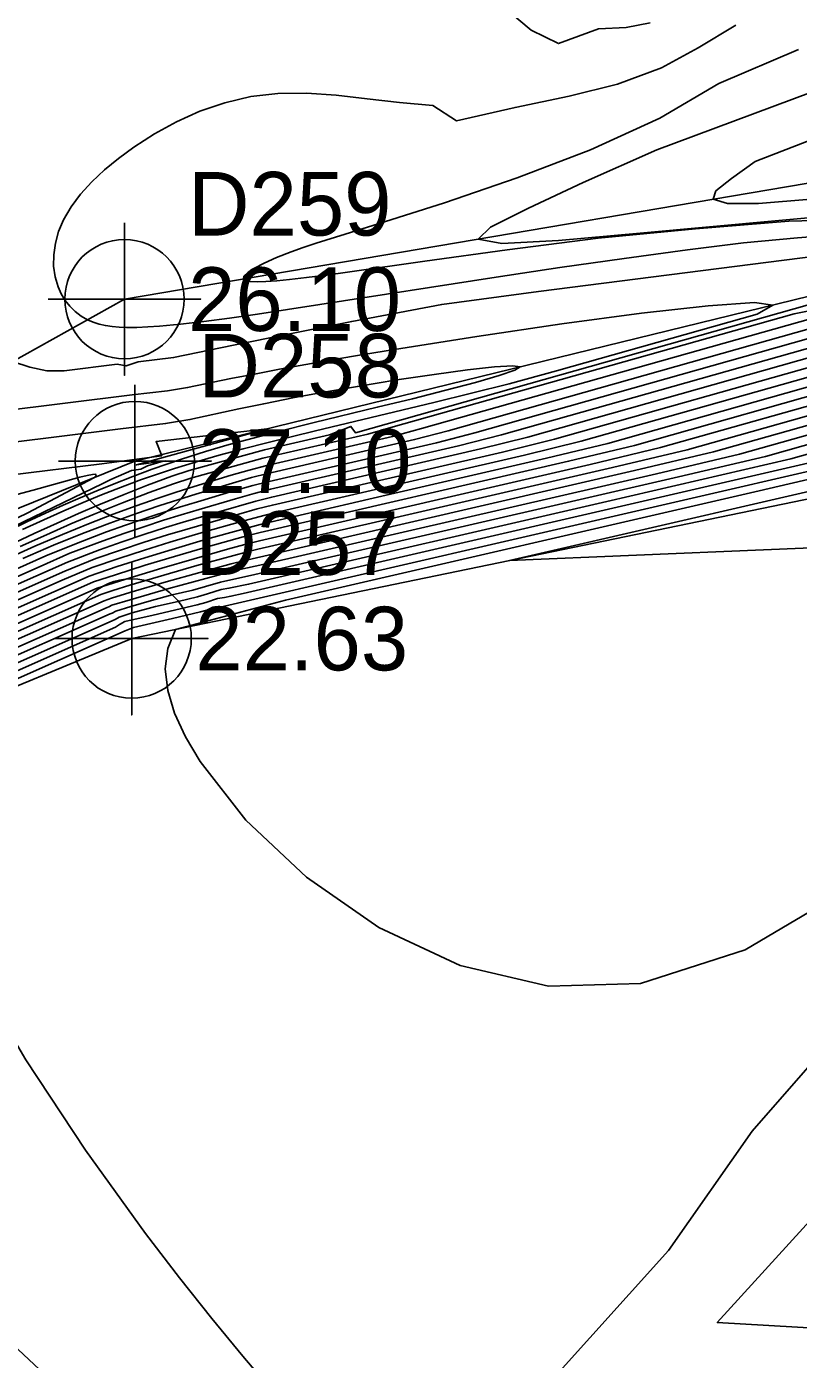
# Model space of a CAD drawing. Extents: x 2356077 to 2359823, y 225951 to 227822.
# Drawn here: x 2356647.1 to 2356677.4, y 227137.3 to 227189.6 of the extents above; entities that cross this region are included whole.
import ezdxf

# ---------------------------------------------------------------- set-up
doc = ezdxf.new("R2010")
doc.units = 0
for name, color, linetype in [('DTM Contours Major', 7, 'Continuous'), ('DTM Contours Minor', 7, 'Continuous'), ('Exist DTM Breakline', 7, 'Continuous'), ('Exist DTM Breakline Cogo Elevation', 7, 'Continuous'), ('Exist DTM Breakline Cogo Number', 7, 'Continuous'), ('Exist DTM Breakline Cogo Point CELL', 7, 'Continuous')]:
    doc.layers.add(name, color=color, linetype=linetype)

msp = doc.modelspace()

# ---------------------------------------------------------------- linework, layer by layer
at = {"layer": 'DTM Contours Major'}
for points in [[(2356680.535, 227182.075), (2356677, 227181.981), (2356673.337, 227181.681), (2356669.518, 227181.312), (2356665.933, 227180.859), (2356662.695, 227180.408), (2356659.665, 227179.975), (2356658.818, 227179.859), (2356658.057, 227179.761), (2356657.386, 227179.683), (2356656.886, 227179.635), (2356656.459, 227179.605), (2356656.109, 227179.595), (2356655.842, 227179.609), (2356655.663, 227179.646), (2356655.575, 227179.71), (2356655.594, 227179.82), (2356655.741, 227179.964), (2356656.007, 227180.137), (2356656.386, 227180.334), (2356656.87, 227180.548), (2356657.453, 227180.776), (2356657.917, 227180.941), (2356658.425, 227181.112), (2356659.566, 227181.475), (2356660.866, 227181.878), (2356663.472, 227182.704), (2356666.325, 227183.679), (2356669.214, 227184.791), (2356671.929, 227186.031), (2356674.26, 227187.387), (2356677.39, 227188.733)], [(2356646.222, 227168.682), (2356647.377, 227169.203), (2356648.462, 227169.671), (2356649.485, 227170.09), (2356650.452, 227170.466), (2356651.352, 227170.796), (2356652.224, 227171.098), (2356652.931, 227171.332), (2356653.639, 227171.558), (2356655.088, 227172.003), (2356655.802, 227172.202), (2356656.486, 227172.376), (2356661.434, 227173.518), (2356662.572, 227173.829), (2356680.916, 227179.011)], [(2356641.427, 227165.07), (2356648.56, 227168.232), (2356649.776, 227168.719), (2356650.739, 227169.052), (2356651.672, 227169.36), (2356652.589, 227169.649), (2356653.276, 227169.857), (2356654.667, 227170.263), (2356656.116, 227170.67), (2356656.714, 227170.822), (2356665.747, 227172.907), (2356667.799, 227173.416), (2356678.942, 227176.564)], [(2356615.023, 227143.755), (2356621.944, 227141.169), (2356622.999, 227143.575), (2356624.65, 227148.638), (2356625.814, 227151.21), (2356627.607, 227156.72), (2356628.683, 227157.379), (2356633.573, 227159.741), (2356635.194, 227160.69), (2356637.173, 227161.639), (2356649.972, 227167.313), (2356650.439, 227167.465), (2356651.114, 227167.675), (2356652.444, 227168.073), (2356653.739, 227168.444), (2356655.677, 227168.977), (2356656.136, 227169.085), (2356661.39, 227170.295), (2356670.074, 227172.299), (2356673.007, 227172.997), (2356680.252, 227175.044)], [(2356623.193, 227158.705), (2356650.047, 227171.678), (2356650.368, 227171.826), (2356651.168, 227172.181), (2356651.547, 227172.231), (2356651.805, 227172.366), (2356652.332, 227172.519), (2356652.504, 227172.567), (2356651.369, 227172.405), (2356656.507, 227173.824), (2356652.138, 227173.318), (2356652.365, 227172.759), (2356650.01, 227172.448), (2356642.738, 227171.549)], [(2356678.093, 227172.544), (2356655.561, 227167.344), (2356655.084, 227167.243), (2356654.826, 227167.194), (2356654.557, 227167.153), (2356654.09, 227166.995), (2356653.759, 227166.903), (2356652.029, 227166.502), (2356650.908, 227166.251), (2356650.707, 227166.131), (2356650.549, 227166.024), (2356634.344, 227158.84), (2356631.306, 227157.344), (2356631.098, 227156.541), (2356631.103, 227155.705), (2356631.304, 227154.831), (2356631.684, 227153.913), (2356632.227, 227152.943), (2356632.915, 227151.918), (2356635.318, 227148.938), (2356638.393, 227145.645), (2356641.918, 227142.16), (2356645.672, 227138.604), (2356649.432, 227135.1)], [(2356679.372, 227138.394), (2356674.189, 227138.696), (2356677.956, 227142.836)]]:
    msp.add_lwpolyline(points, dxfattribs=at)
at = {"layer": 'DTM Contours Minor'}
for points in [[(2356665.501, 227190.639), (2356666.875, 227189.494), (2356667.959, 227188.961), (2356669.527, 227189.545), (2356670.618, 227189.593), (2356671.56, 227189.774)], [(2356679.338, 227181.478), (2356677.343, 227181.323), (2356675.217, 227181.124), (2356673.028, 227180.857), (2356670.535, 227180.52), (2356668.011, 227180.157), (2356665.506, 227179.779), (2356658.577, 227178.7), (2356657.307, 227178.506), (2356656.124, 227178.33), (2356655.027, 227178.175), (2356654.019, 227178.044), (2356653.101, 227177.938), (2356652.275, 227177.859), (2356651.811, 227177.826), (2356651.381, 227177.807), (2356650.982, 227177.804), (2356650.687, 227177.814), (2356650.41, 227177.838), (2356650.148, 227177.877), (2356649.901, 227177.933), (2356649.668, 227178.009), (2356649.447, 227178.106), (2356649.197, 227178.252), (2356648.966, 227178.429), (2356648.757, 227178.635), (2356648.572, 227178.867), (2356648.415, 227179.124), (2356648.289, 227179.402), (2356648.172, 227179.797), (2356648.115, 227180.219), (2356648.118, 227180.66), (2356648.183, 227181.115), (2356648.312, 227181.576), (2356648.506, 227182.036), (2356648.801, 227182.544), (2356649.173, 227183.04), (2356649.612, 227183.524), (2356650.112, 227183.994), (2356650.664, 227184.447), (2356651.26, 227184.883), (2356652.073, 227185.409), (2356652.943, 227185.887), (2356653.865, 227186.302), (2356654.839, 227186.638), (2356655.86, 227186.877), (2356656.928, 227187.005), (2356658.052, 227187.013), (2356659.221, 227186.929), (2356660.437, 227186.794), (2356661.702, 227186.648), (2356663.018, 227186.531), (2356663.942, 227185.925), (2356666.247, 227186.453), (2356668.37, 227186.89), (2356670.277, 227187.371), (2356671.998, 227188.013), (2356673.437, 227188.799), (2356674.916, 227189.682)], [(2356684.639, 227182.743), (2356671.166, 227181.511), (2356667.959, 227181.223), (2356665.733, 227181.11), (2356664.801, 227181.277), (2356665.279, 227181.742), (2356666.77, 227182.495), (2356668.929, 227183.499), (2356671.811, 227184.785), (2356679.443, 227187.628)], [(2356677.866, 227182.847), (2356675.806, 227182.676), (2356674.6, 227182.681), (2356674.027, 227182.843), (2356674.142, 227183.168), (2356674.747, 227183.664), (2356675.683, 227184.323), (2356677.954, 227185.204)], [(2356646.382, 227169.247), (2356647.346, 227169.702), (2356648.248, 227170.116), (2356649.094, 227170.492), (2356649.892, 227170.835), (2356650.884, 227171.244), (2356651.805, 227171.606), (2356652.755, 227171.962), (2356653.437, 227172.18), (2356656.403, 227172.999), (2356658.957, 227173.589), (2356659.799, 227173.918), (2356659.971, 227173.669), (2356685.831, 227180.975)], [(2356679.385, 227180.779), (2356667.171, 227179.215), (2356663.365, 227178.711), (2356659.83, 227178.039), (2356657.331, 227177.544), (2356655.188, 227177.107), (2356652.827, 227176.618), (2356651.43, 227176.456), (2356650.964, 227176.294), (2356650.613, 227176.358), (2356648.522, 227176.1), (2356647.843, 227176.105), (2356647.179, 227176.242), (2356646.503, 227176.464)], [(2356646.803, 227169.19), (2356647.831, 227169.658), (2356648.794, 227170.082), (2356649.701, 227170.465), (2356650.825, 227170.918), (2356651.866, 227171.315), (2356652.826, 227171.664), (2356653.501, 227171.882), (2356656.329, 227172.661), (2356660.456, 227173.614), (2356661.364, 227173.866), (2356677.22, 227178.345), (2356681.44, 227179.175)], [(2356646.892, 227169.858), (2356647.727, 227170.246), (2356648.518, 227170.602), (2356649.272, 227170.928), (2356649.994, 227171.227), (2356650.912, 227171.586), (2356651.57, 227171.828), (2356652.004, 227171.979), (2356652.86, 227172.261), (2356653.728, 227172.526), (2356654.622, 227172.78), (2356655.556, 227173.03), (2356656.547, 227173.282), (2356658.403, 227173.737), (2356663.049, 227174.857), (2356666.013, 227175.589), (2356667.876, 227176.099), (2356675.756, 227178.325), (2356676.378, 227178.682), (2356675.658, 227178.782), (2356673.837, 227178.659), (2356671.213, 227178.362), (2356668.084, 227177.943), (2356664.75, 227177.453), (2356661.508, 227176.941), (2356660.288, 227176.739), (2356659.13, 227176.542), (2356658.031, 227176.349), (2356656.99, 227176.16), (2356656.004, 227175.974), (2356655.072, 227175.792), (2356653.376, 227175.444), (2356652.587, 227175.312), (2356651.2, 227175.152), (2356645.918, 227174.499)], [(2356645.136, 227167.641), (2356647.814, 227168.828), (2356649.008, 227169.319), (2356650.196, 227169.769), (2356650.937, 227170.035), (2356652.011, 227170.4), (2356653.062, 227170.737), (2356653.762, 227170.952), (2356655.196, 227171.377), (2356655.944, 227171.593), (2356656.583, 227171.756), (2356663.158, 227173.273), (2356664.663, 227173.664), (2356680.876, 227178.244)], [(2356646.909, 227168.728), (2356648.115, 227169.245), (2356649.253, 227169.707), (2356650.328, 227170.119), (2356651.328, 227170.479), (2356652.294, 227170.807), (2356652.996, 227171.034), (2356653.699, 227171.254), (2356655.139, 227171.687), (2356655.891, 227171.908), (2356656.527, 227172.064), (2356662.296, 227173.396), (2356663.617, 227173.746), (2356680.907, 227178.631)], [(2356642.884, 227166.333), (2356647.581, 227168.416), (2356648.754, 227168.93), (2356650.06, 227169.419), (2356650.872, 227169.706), (2356651.66, 227169.973), (2356652.435, 227170.225), (2356653.13, 227170.442), (2356653.828, 227170.653), (2356655.257, 227171.07), (2356656, 227171.282), (2356656.639, 227171.448), (2356664.02, 227173.151), (2356665.708, 227173.581), (2356680.809, 227177.847)], [(2356642.193, 227165.718), (2356648.655, 227168.583), (2356649.919, 227169.068), (2356650.805, 227169.379), (2356651.665, 227169.666), (2356652.51, 227169.936), (2356653.201, 227170.148), (2356654.6, 227170.561), (2356656.058, 227170.975), (2356656.685, 227171.137), (2356664.883, 227173.029), (2356666.753, 227173.498), (2356680.687, 227177.435)], [(2356640.616, 227164.401), (2356648.446, 227167.872), (2356649.631, 227168.371), (2356650.673, 227168.728), (2356651.682, 227169.056), (2356652.675, 227169.364), (2356654.04, 227169.768), (2356655.444, 227170.165), (2356656.172, 227170.367), (2356656.722, 227170.503), (2356666.612, 227172.786), (2356668.844, 227173.333), (2356679.211, 227176.262)], [(2356643.845, 227168.599), (2356647.067, 227170.165), (2356647.795, 227170.501), (2356648.492, 227170.815), (2356649.162, 227171.108), (2356649.807, 227171.382), (2356650.43, 227171.638), (2356651.228, 227171.951), (2356651.988, 227172.232), (2356653.135, 227172.627), (2356654.079, 227172.925), (2356655.015, 227173.199), (2356655.953, 227173.457), (2356656.903, 227173.704), (2356658.353, 227174.064), (2356660.834, 227174.666), (2356662.21, 227175.003), (2356663.525, 227175.336), (2356664.694, 227175.644), (2356665.628, 227175.912), (2356666.24, 227176.121), (2356666.442, 227176.253), (2356666.161, 227176.296), (2356665.445, 227176.252), (2356664.384, 227176.136), (2356663.071, 227175.961), (2356661.596, 227175.741), (2356660.051, 227175.49), (2356658.806, 227175.273), (2356657.578, 227175.045), (2356656.373, 227174.807), (2356655.394, 227174.604), (2356653.467, 227174.185), (2356652.516, 227174.026), (2356650.746, 227173.818), (2356644.113, 227172.997)], [(2356612.706, 227145.45), (2356615.389, 227145.093), (2356621.766, 227142.71), (2356622.745, 227144.909), (2356623.549, 227147.38), (2356624.382, 227149.665), (2356625.382, 227152), (2356627.012, 227157.009), (2356628.556, 227157.848), (2356633.396, 227160.186), (2356635.255, 227161.105), (2356636.869, 227162.097), (2356638.918, 227163.03), (2356649.686, 227167.804), (2356650.547, 227168.087), (2356651.717, 227168.458), (2356652.869, 227168.806), (2356654.199, 227169.19), (2356655.566, 227169.57), (2356656.236, 227169.749), (2356668.347, 227172.543), (2356670.934, 227173.167), (2356679.732, 227175.653)], [(2356639.777, 227163.72), (2356649.508, 227168.034), (2356650.609, 227168.406), (2356651.697, 227168.755), (2356652.767, 227169.083), (2356654.118, 227169.478), (2356655.506, 227169.867), (2356656.225, 227170.064), (2356660.497, 227171.053), (2356667.479, 227172.664), (2356669.889, 227173.25), (2356679.476, 227175.958)], [(2356615.208, 227144.423), (2356621.856, 227141.939), (2356622.872, 227144.242), (2356623.709, 227146.814), (2356624.519, 227149.152), (2356625.601, 227151.614), (2356627.31, 227156.867), (2356628.619, 227157.613), (2356634.47, 227160.439), (2356636.028, 227161.4), (2356638.05, 227162.337), (2356649.819, 227167.554), (2356651.123, 227167.97), (2356652.366, 227168.349), (2356653.632, 227168.717), (2356654.95, 227169.087), (2356655.626, 227169.272), (2356656.207, 227169.422), (2356669.203, 227172.42), (2356671.967, 227173.081), (2356680.063, 227175.368)], [(2356614.868, 227143.076), (2356622.032, 227140.399), (2356623.127, 227142.908), (2356624.847, 227148.194), (2356626.014, 227150.766), (2356627.902, 227156.568), (2356628.748, 227157.145), (2356631.525, 227158.486), (2356632.933, 227159.081), (2356634.367, 227159.954), (2356636.294, 227160.94), (2356650.1, 227167.061), (2356650.393, 227167.165), (2356651.114, 227167.385), (2356652.537, 227167.803), (2356653.857, 227168.175), (2356655.096, 227168.514), (2356655.631, 227168.649), (2356656.369, 227168.815), (2356670.939, 227172.178), (2356674.04, 227172.911), (2356680.422, 227174.714)], [(2356680.521, 227174.363), (2356675.065, 227172.822), (2356671.803, 227172.056), (2356656.211, 227168.458), (2356655.553, 227168.313), (2356655.122, 227168.214), (2356654.576, 227168.073), (2356652.646, 227167.543), (2356651.887, 227167.327), (2356651.125, 227167.105), (2356650.408, 227166.888), (2356650.29, 227166.829), (2356650.219, 227166.804), (2356635.418, 227160.243), (2356633.542, 227159.175), (2356631.986, 227158.354), (2356630.892, 227157.915), (2356628.813, 227156.911), (2356628.195, 227156.411), (2356626.178, 227150.214), (2356625.052, 227147.769), (2356623.253, 227142.239), (2356622.118, 227139.629), (2356614.702, 227142.401)], [(2356680.162, 227173.506), (2356677.083, 227172.636), (2356669.858, 227170.965), (2356655.773, 227167.714), (2356655.003, 227167.556), (2356654.695, 227167.5), (2356654.163, 227167.33), (2356653.762, 227167.22), (2356653.005, 227167.036), (2356652.115, 227166.832), (2356651.203, 227166.591), (2356650.695, 227166.412), (2356650.53, 227166.326), (2356633.803, 227158.909)], [(2356679.835, 227173.792), (2356676.081, 227172.731), (2356672.664, 227171.933), (2356656.019, 227168.092), (2356654.669, 227167.8), (2356654.076, 227167.622), (2356653.581, 227167.485), (2356652.778, 227167.294), (2356651.966, 227167.069), (2356651.153, 227166.838), (2356650.563, 227166.65), (2356650.415, 227166.578), (2356650.33, 227166.545), (2356634.559, 227159.553)], [(2356678.704, 227172.364), (2356654.663, 227166.815), (2356654.556, 227166.801), (2356654.458, 227166.798), (2356654.374, 227166.815), (2356654.131, 227166.69), (2356653.89, 227166.624), (2356652.783, 227166.365), (2356651.253, 227166.013), (2356650.921, 227165.88), (2356643.322, 227162.511), (2356641.94, 227161.75), (2356642.15, 227159.196), (2356643.204, 227156.086), (2356644.896, 227152.624), (2356647.018, 227149.017), (2356649.365, 227145.471), (2356651.729, 227142.191), (2356653.059, 227140.45), (2356654.329, 227138.852), (2356655.548, 227137.372), (2356656.722, 227135.988)], [(2356680.498, 227172.467), (2356675.834, 227171.38), (2356657.22, 227167.084), (2356652.902, 227165.933), (2356652.598, 227165.183), (2356652.503, 227164.382), (2356652.599, 227163.533), (2356652.87, 227162.641), (2356653.301, 227161.712), (2356653.873, 227160.749), (2356655.673, 227158.445), (2356658.046, 227156.198), (2356660.888, 227154.222), (2356664.094, 227152.725), (2356667.56, 227151.92), (2356671.182, 227152.017), (2356675.291, 227153.345), (2356679.252, 227155.687)], [(2356623.029, 227158.891), (2356647.104, 227170.521), (2356649.695, 227171.9), (2356649.782, 227171.99), (2356649.764, 227172.032), (2356649.646, 227172.03), (2356649.436, 227171.989), (2356649.138, 227171.914), (2356647.309, 227171.404), (2356645.367, 227170.904)], [(2356681.915, 227172.308), (2356666.032, 227168.642)], [(2356666.032, 227168.642), (2356681.003, 227169.273)], [(2356677.823, 227134.649), (2356673.074, 227135.427), (2356667.636, 227136.374), (2356672.276, 227141.529), (2356675.569, 227146.224), (2356680.124, 227151.438)]]:
    msp.add_lwpolyline(points, dxfattribs=at)
at = {"layer": 'Exist DTM Breakline'}
for points in [[(2356732.647, 227097.121), (2356737.418, 227142.921), (2356719.914, 227162.219), (2356687.802, 227185.182), (2356650.898, 227178.916), (2356619.351, 227161.312)], [(2356711.144, 227157.233), (2356685.837, 227180.995), (2356651.307, 227172.553), (2356619.923, 227159.852)], [(2356710.017, 227151.057), (2356683.364, 227172.218), (2356651.181, 227165.578), (2356628.977, 227156.38)]]:
    msp.add_lwpolyline(points, dxfattribs=at)
at = {"layer": 'Exist DTM Breakline Cogo Point CELL'}
for points in [[(2356650.898, 227181.916), (2356650.898, 227175.916), (2356650.898, 227178.916), (2356653.898, 227178.916), (2356647.898, 227178.916)], [(2356651.307, 227175.553), (2356651.307, 227169.553), (2356651.307, 227172.553), (2356654.307, 227172.553), (2356648.307, 227172.553)], [(2356651.181, 227168.578), (2356651.181, 227162.578), (2356651.181, 227165.578), (2356654.181, 227165.578), (2356648.181, 227165.578)]]:
    msp.add_lwpolyline(points, dxfattribs=at)
for centre in [(2356650.898, 227178.916), (2356651.307, 227172.553), (2356651.181, 227165.578)]:
    msp.add_circle(centre, 2.344, dxfattribs=at)

# ---------------------------------------------------------------- texts
at = {"layer": 'Exist DTM Breakline Cogo Elevation'}
for s, p in [('26.10', (2356653.398, 227177.666)), ('27.10', (2356653.807, 227171.303)), ('22.63', (2356653.681, 227164.328))]:
    msp.add_text(s, height=2.5, dxfattribs=at).set_placement(p)
at = {"layer": 'Exist DTM Breakline Cogo Number'}
for s, p in [('D259', (2356653.398, 227181.416)), ('D258', (2356653.807, 227175.053)), ('D257', (2356653.681, 227168.078))]:
    msp.add_text(s, height=2.5, dxfattribs=at).set_placement(p)

doc.saveas('drawing.dxf')
